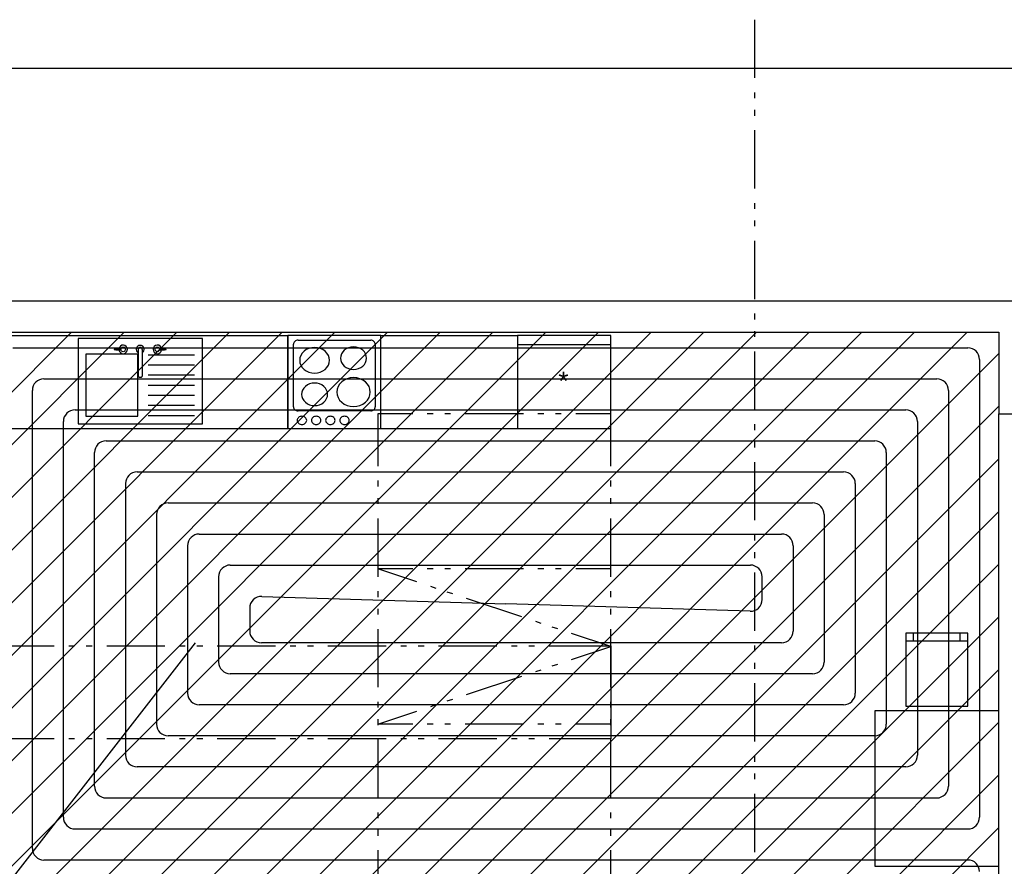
# Model space of a CAD drawing. Extents: x 997 to 109698, y 921 to 94021.
# Tile 701 of 718: x 6966 to 13308, y 71530 to 76985. Entities that reach past the tile are written whole.
import ezdxf

# ---------------------------------------------------------------- set-up
doc = ezdxf.new("R2010")
doc.units = 0
doc.header["$MEASUREMENT"] = 0
for name, color, linetype in [('12', 7, 'CONTINUOUS'), ('28', 7, 'CONTINUOUS'), ('39', 7, 'CONTINUOUS'), ('40', 7, 'CONTINUOUS'), ('42', 7, 'CONTINUOUS')]:
    doc.layers.add(name, color=color, linetype=linetype)
doc.styles.get("Standard").update_dxf_attribs({"font": 'Arial.ttf', "height": 0.2})

msp = doc.modelspace()

# ---------------------------------------------------------------- linework, layer by layer
at = {"layer": '12', "color": 6}
for p, q in [((6922.636198, 74870.953237), (13072.636205, 74870.953237)), ((13147.636205, 74795.953237), (13147.636205, 71845.953237)), ((7322.636198, 74470.953237), (12672.636205, 74470.953237)), ((7247.636205, 71845.953237), (7247.636205, 74395.953244)), ((12747.636205, 74395.953237), (12747.636205, 72245.953237)), ((7722.636198, 74070.953237), (12272.636205, 74070.953237)), ((7647.636205, 73995.953244), (7647.636205, 72245.953237)), ((12347.636205, 73995.953237), (12347.636205, 72645.953237)), ((8122.636198, 73670.953237), (11872.636205, 73670.953237)), ((8047.636205, 73595.953244), (8047.636205, 72645.953237)), ((11947.636205, 73595.953237), (11947.636205, 73045.953237)), ((8524.90789, 73268.611671), (10097.636205, 73220.953237)), ((8447.636205, 73193.646083), (8447.636205, 73045.953237)), ((11872.636205, 72970.953237), (8522.636205, 72970.953237)), ((12272.636205, 72570.953237), (8122.636205, 72570.953237)), ((12672.636205, 72170.953237), (7722.636205, 72170.953237)), ((7322.636205, 71770.953237), (13072.636205, 71770.953237))]:
    msp.add_line(p, q, dxfattribs=at)
at = {"layer": '12', "color": 5}
for p, q in [((7122.636198, 74670.953237), (12872.636205, 74670.953237)), ((7047.636205, 71645.953237), (7047.636205, 74595.953244)), ((12947.636205, 74595.953237), (12947.636205, 72045.953237)), ((7522.636198, 74270.953237), (12472.636205, 74270.953237)), ((7447.636205, 72045.953237), (7447.636205, 74195.953244)), ((12547.636205, 74195.953237), (12547.636205, 72445.953237)), ((7922.636198, 73870.953237), (12072.636205, 73870.953237)), ((7847.636205, 73795.953244), (7847.636205, 72445.953237)), ((12147.636205, 73795.953237), (12147.636205, 72845.953237)), ((8322.636198, 73470.953237), (11672.636205, 73470.953237)), ((8247.636205, 73395.953244), (8247.636205, 72845.953237)), ((11747.636205, 73248.260392), (11747.636205, 73395.953237)), ((11670.364521, 73173.294804), (10097.636205, 73220.953237)), ((12072.636205, 72770.953237), (8322.636205, 72770.953237)), ((12472.636205, 72370.953237), (7922.636205, 72370.953237)), ((7522.636205, 71970.953237), (12872.636205, 71970.953237)), ((13072.636205, 71570.953237), (7122.636205, 71570.953237))]:
    msp.add_line(p, q, dxfattribs=at)
at = {"layer": '12', "color": 6}
for centre, start, end in [((13072.636205, 74795.953237), 0, 90), ((7322.636198, 74395.953237), 90, 179.999995), ((12672.636205, 74395.953237), 0, 90), ((7722.636198, 73995.953237), 90, 179.999995), ((12272.636205, 73995.953237), 0, 90), ((8122.636198, 73595.953237), 90, 179.999995), ((11872.636205, 73595.953237), 0, 90), ((8522.636205, 73193.646083), 88.264295, 180), ((8522.636205, 73045.953237), 180, 270), ((11872.636205, 73045.953237), 270, 0), ((8122.636205, 72645.953237), 180, 270), ((12272.636205, 72645.953237), 270, 0), ((7722.636205, 72245.953237), 180, 270), ((12672.636205, 72245.953237), 270, 0), ((7322.636205, 71845.953237), 180, 270), ((13072.636205, 71845.953237), 270, 0)]:
    msp.add_arc(centre, 75, start, end, dxfattribs=at)
at = {"layer": '12', "color": 5}
for centre, start, end in [((7122.636198, 74595.953237), 90, 179.999995), ((12872.636205, 74595.953237), 0, 90), ((7522.636198, 74195.953237), 90, 179.999995), ((12472.636205, 74195.953237), 0, 90), ((7922.636198, 73795.953237), 90, 179.999995), ((12072.636205, 73795.953237), 0, 90), ((8322.636198, 73395.953237), 90, 179.999995), ((11672.636205, 73395.953237), 0, 90), ((11672.636205, 73248.260392), 268.264295, 0), ((8322.636205, 72845.953237), 180, 270), ((12072.636205, 72845.953237), 270, 0), ((7922.636205, 72445.953237), 180, 270), ((12472.636205, 72445.953237), 270, 0), ((7522.636205, 72045.953237), 180, 270), ((12872.636205, 72045.953237), 270, 0), ((7122.636205, 71645.953237), 180, 270), ((13072.636205, 71495.953237), 0, 90)]:
    msp.add_arc(centre, 75, start, end, dxfattribs=at)
at = {"layer": '28', "color": 2}
for p, q in [((7299.124809, 74970.658275), (6772.636205, 74444.169671)), ((7638.536064, 74970.658275), (6772.636205, 74104.758416)), ((7977.947318, 74970.658275), (6772.636205, 73765.347161)), ((8317.358573, 74970.658275), (6772.636205, 73425.935906)), ((8656.769828, 74970.658275), (6772.636205, 73086.524651)), ((8996.181083, 74970.658275), (6772.636205, 72747.113396)), ((9335.592338, 74970.658275), (6772.636205, 72407.702141)), ((9675.003593, 74970.658275), (6772.636205, 72068.290886)), ((10014.414848, 74970.658275), (6772.636205, 71728.879631)), ((10353.826103, 74970.658275), (6772.636205, 71389.468377)), ((10693.237358, 74970.658275), (6772.636205, 71050.057122)), ((11032.648613, 74970.658275), (6772.636205, 70710.645867)), ((11372.059868, 74970.658275), (6772.636205, 70371.234612)), ((11711.471123, 74970.658275), (6772.636205, 70031.823357)), ((12050.882378, 74970.658275), (6772.636205, 69692.412102)), ((12390.293633, 74970.658275), (6772.636205, 69353.000847)), ((12729.704888, 74970.658275), (6772.636205, 69013.589592)), ((13069.116143, 74970.658275), (6772.636205, 68674.178337)), ((13272.636205, 74834.767082), (6772.636205, 68334.767082)), ((13272.636205, 74495.355827), (6772.636205, 67995.355827)), ((13272.636205, 74155.944572), (6772.636205, 67655.944572)), ((13272.636205, 73816.533317), (6772.636205, 67316.533317)), ((13272.636205, 73477.122062), (6772.636205, 66977.122062)), ((6805.878636, 66670.953237), (13272.636205, 73137.710807)), ((7145.289891, 66670.953237), (13272.636205, 72798.299552)), ((7484.701146, 66670.953237), (13272.636205, 72458.888297)), ((7824.112401, 66670.953237), (13272.636205, 72119.477042)), ((8163.523656, 66670.953237), (13272.636205, 71780.065787))]:
    msp.add_line(p, q, dxfattribs=at)
at = {"layer": '39', "color": 141, "linetype": 'Continuous'}
for p, q in [((6792.636205, 74950.658275), (8692.636205, 74950.658275)), ((7342.636205, 74930.658275), (7342.636205, 74380.658274)), ((8142.636205, 74930.658275), (7342.636205, 74930.658275)), ((8142.636205, 74380.658274), (8142.636205, 74930.658275)), ((8692.636205, 74950.658275), (8692.636205, 74350.658274)), ((9292.636205, 74950.658275), (8692.636205, 74950.658275)), ((8692.636205, 74350.658274), (8692.636205, 74950.658275)), ((8728.636205, 74490.313448), (8728.636205, 74893.761723)), ((8758.636205, 74919.623792), (9226.636205, 74919.623792)), ((9256.636205, 74893.761723), (9256.636205, 74490.313448)), ((9292.636205, 74950.658275), (10172.636205, 74950.658275)), ((9292.636205, 74350.658274), (9292.636205, 74950.658275)), ((10172.636205, 74950.658275), (10172.636205, 74350.658274)), ((10772.636205, 74950.658275), (10172.636205, 74950.658275)), ((7392.636205, 74830.658274), (7392.636205, 74430.658275)), ((7727.636205, 74830.658274), (7392.636205, 74830.658274)), ((7727.636205, 74430.658275), (7727.636205, 74830.658274)), ((7729.833704, 74860.658274), (7729.833704, 74688.438301)), ((7755.438706, 74860.658274), (7755.438706, 74688.438301)), ((10772.636205, 74890.658274), (10172.636205, 74890.658274)), ((7792.636205, 74825.902177), (8092.636205, 74825.902177)), ((7792.636205, 74760.861526), (8092.636205, 74760.861526)), ((7792.636205, 74695.820876), (8092.636205, 74695.820876)), ((7792.636205, 74630.780227), (8092.636205, 74630.780227)), ((7792.636205, 74565.739575), (8092.636205, 74565.739575)), ((7792.636205, 74500.698925), (8092.636205, 74500.698925)), ((9226.636205, 74464.451378), (8758.636205, 74464.451378)), ((7392.636205, 74430.658275), (7727.636205, 74430.658275)), ((7792.636205, 74435.658274), (8092.636205, 74435.658274)), ((6792.636205, 74350.658274), (8692.636205, 74350.658274)), ((7342.636205, 74380.658274), (8142.636205, 74380.658274)), ((8692.636205, 74350.658274), (9292.636205, 74350.658274)), ((9292.636205, 74350.658274), (10172.636205, 74350.658274)), ((10172.636205, 74350.658274), (10772.636205, 74350.658274)), ((12672.636205, 73032.121662), (12672.636205, 72562.121662)), ((13072.636205, 73032.121662), (12672.636205, 73032.121662)), ((12722.636205, 72982.121661), (12722.636205, 73032.121662)), ((13022.636205, 72982.121661), (13022.636205, 73032.121662)), ((13072.636205, 72562.121662), (13072.636205, 73032.121662)), ((12672.636205, 72982.121661), (13072.636205, 72982.121661)), ((12672.636205, 72562.121662), (13072.636205, 72562.121662)), ((12472.636205, 72532.121662), (12472.636205, 71532.121662)), ((13272.636205, 72532.121662), (12472.636205, 72532.121662)), ((12472.636205, 71532.121662), (13272.636205, 71532.121662))]:
    msp.add_line(p, q, dxfattribs=at)
for points in [[(8758.636205, 74919.623792), (8752.783496, 74919.126859), (8747.155702, 74917.655159), (8741.969098, 74915.265247), (8737.423002, 74912.048968), (8733.692117, 74908.12992), (8730.919819, 74903.658709), (8729.212647, 74898.807162), (8728.636205, 74893.761723)], [(9256.636205, 74893.761723), (9256.059764, 74898.807162), (9254.352591, 74903.658709), (9251.580294, 74908.12992), (9247.849409, 74912.048968), (9243.303312, 74915.265247), (9238.116708, 74917.655159), (9232.488915, 74919.126859), (9226.636205, 74919.623792)], [(8865.436205, 74873.072067), (8846.707534, 74871.481884), (8828.698596, 74866.772443), (8812.101463, 74859.124725), (8797.553954, 74848.83263), (8785.615123, 74836.291674), (8776.74377, 74821.9838), (8771.280818, 74806.458853), (8769.436205, 74790.313448), (8771.280818, 74774.168041), (8776.74377, 74758.643094), (8785.615123, 74744.335222), (8797.553954, 74731.794266), (8812.101463, 74721.502169), (8828.698596, 74713.854451), (8846.707534, 74709.14501), (8865.436205, 74707.554826)], [(8865.436205, 74707.554826), (8884.164876, 74709.14501), (8902.173815, 74713.854451), (8918.770948, 74721.502169), (8933.318456, 74731.794266), (8945.257288, 74744.335222), (8954.12864, 74758.643094), (8959.591592, 74774.168041), (8961.436205, 74790.313448), (8959.591592, 74806.458853), (8954.12864, 74821.9838), (8945.257288, 74836.291674), (8933.318456, 74848.83263), (8918.770948, 74859.124725), (8902.173815, 74866.772443), (8884.164876, 74871.481884), (8865.436205, 74873.072067)], [(9116.236205, 74876.175516), (9099.848618, 74874.784105), (9084.090797, 74870.663344), (9069.568306, 74863.971591), (9056.839236, 74854.966007), (9046.392758, 74843.992671), (9038.630325, 74831.473282), (9033.850242, 74817.888953), (9032.236205, 74803.761723), (9033.850242, 74789.634492), (9038.630325, 74776.050165), (9046.392758, 74763.530775), (9056.839236, 74752.557439), (9069.568306, 74743.551854), (9084.090797, 74736.860102), (9099.848618, 74732.73934), (9116.236205, 74731.347931)], [(9116.236205, 74731.347931), (9132.623792, 74732.73934), (9148.381614, 74736.860102), (9162.904105, 74743.551854), (9175.633175, 74752.557439), (9186.079653, 74763.530775), (9193.842086, 74776.050165), (9198.622169, 74789.634492), (9200.236205, 74803.761723), (9198.622169, 74817.888953), (9193.842086, 74831.473282), (9186.079653, 74843.992671), (9175.633175, 74854.966007), (9162.904105, 74863.971591), (9148.381614, 74870.663344), (9132.623792, 74874.784105), (9116.236205, 74876.175516)], [(7729.833705, 74688.438301), (7730.079701, 74687.029957), (7730.808237, 74685.675736), (7731.991315, 74684.427679), (7733.58347, 74683.333748), (7735.523517, 74682.43598), (7737.7369, 74681.768879), (7740.138561, 74681.358081), (7742.636205, 74681.219371), (7745.133849, 74681.358081), (7747.53551, 74681.768879), (7749.748894, 74682.43598), (7751.688941, 74683.333748), (7753.281096, 74684.427679), (7754.464174, 74685.675736), (7755.19271, 74687.029957), (7755.438706, 74688.438301)], [(8865.436205, 74643.416895), (8849.048618, 74642.025484), (8833.290797, 74637.904723), (8818.768306, 74631.21297), (8806.039236, 74622.207386), (8795.592758, 74611.23405), (8787.830325, 74598.714662), (8783.050242, 74585.130332), (8781.436205, 74571.003102), (8783.050242, 74556.875872), (8787.830325, 74543.291544), (8795.592758, 74530.772154), (8806.039236, 74519.798818), (8818.768306, 74510.793233), (8833.290797, 74504.101481), (8849.048618, 74499.980719), (8865.436205, 74498.589309)], [(8865.436205, 74498.589309), (8881.823792, 74499.980719), (8897.581614, 74504.101481), (8912.104105, 74510.793233), (8924.833175, 74519.798818), (8935.279653, 74530.772154), (8943.042086, 74543.291544), (8947.822169, 74556.875872), (8949.436205, 74571.003102), (8947.822169, 74585.130332), (8943.042086, 74598.714662), (8935.279653, 74611.23405), (8924.833175, 74622.207386), (8912.104105, 74631.21297), (8897.581614, 74637.904723), (8881.823792, 74642.025484), (8865.436205, 74643.416895)], [(9116.236205, 74678.58931), (9095.166451, 74676.800352), (9074.906395, 74671.502232), (9056.23462, 74662.89855), (9039.868673, 74651.319941), (9026.437487, 74637.211365), (9016.457216, 74621.115009), (9010.311395, 74603.649443), (9008.236205, 74585.485861), (9010.311395, 74567.32228), (9016.457216, 74549.856713), (9026.437487, 74533.760356), (9039.868673, 74519.651781), (9056.23462, 74508.073173), (9074.906395, 74499.46949), (9095.166451, 74494.17137), (9116.236205, 74492.382413)], [(9116.236205, 74492.382413), (9137.30596, 74494.17137), (9157.566016, 74499.46949), (9176.237791, 74508.073173), (9192.603738, 74519.651781), (9206.034923, 74533.760356), (9216.015195, 74549.856713), (9222.161016, 74567.32228), (9224.236205, 74585.485861), (9222.161016, 74603.649443), (9216.015195, 74621.115009), (9206.034923, 74637.211365), (9192.603738, 74651.319941), (9176.237791, 74662.89855), (9157.566016, 74671.502232), (9137.30596, 74676.800352), (9116.236205, 74678.58931)], [(8728.636205, 74490.313448), (8729.212647, 74485.268007), (8730.919819, 74480.416462), (8733.692117, 74475.945251), (8737.423002, 74472.026203), (8741.969098, 74468.809922), (8747.155702, 74466.420012), (8752.783496, 74464.94831), (8758.636205, 74464.451378)], [(9226.636205, 74464.451378), (9232.488915, 74464.94831), (9238.116708, 74466.420012), (9243.303312, 74468.809922), (9247.849409, 74472.026203), (9251.580294, 74475.945251), (9254.352591, 74480.416462), (9256.059764, 74485.268007), (9256.636205, 74490.313448)]]:
    msp.add_lwpolyline(points, dxfattribs=at)
for points in [[(8814.556205, 74403.209998), (8813.970541, 74408.336166), (8812.236054, 74413.265336), (8809.419399, 74417.808085), (8805.62882, 74421.789839), (8801.009986, 74425.057579), (8795.740396, 74427.48573), (8790.022558, 74428.980977), (8784.076205, 74429.48586), (8778.129852, 74428.980977), (8772.412014, 74427.48573), (8767.142425, 74425.057579), (8762.523591, 74421.789839), (8758.733012, 74417.808085), (8755.916357, 74413.265336), (8754.18187, 74408.336166), (8753.596205, 74403.209998), (8754.18187, 74398.083833), (8755.916357, 74393.154661), (8758.733012, 74388.611912), (8762.523591, 74384.630159), (8767.142425, 74381.362418), (8772.412014, 74378.934267), (8778.129852, 74377.43902), (8784.076205, 74376.934136), (8790.022558, 74377.43902), (8795.740396, 74378.934267), (8801.009986, 74381.362418), (8805.62882, 74384.630159), (8809.419399, 74388.611912), (8812.236054, 74393.154661), (8813.970541, 74398.083833), (8814.556205, 74403.209998)], [(8905.996205, 74403.209998), (8905.410541, 74408.336166), (8903.676054, 74413.265336), (8900.859399, 74417.808085), (8897.06882, 74421.789839), (8892.449986, 74425.057579), (8887.180396, 74427.48573), (8881.462558, 74428.980977), (8875.516205, 74429.48586), (8869.569852, 74428.980977), (8863.852014, 74427.48573), (8858.582425, 74425.057579), (8853.963591, 74421.789839), (8850.173012, 74417.808085), (8847.356357, 74413.265336), (8845.62187, 74408.336166), (8845.036205, 74403.209998), (8845.62187, 74398.083833), (8847.356357, 74393.154661), (8850.173012, 74388.611912), (8853.963591, 74384.630159), (8858.582425, 74381.362418), (8863.852014, 74378.934267), (8869.569852, 74377.43902), (8875.516205, 74376.934136), (8881.462558, 74377.43902), (8887.180396, 74378.934267), (8892.449986, 74381.362418), (8897.06882, 74384.630159), (8900.859399, 74388.611912), (8903.676054, 74393.154661), (8905.410541, 74398.083833), (8905.996205, 74403.209998)], [(8997.436205, 74403.209998), (8996.850541, 74408.336166), (8995.116054, 74413.265336), (8992.299399, 74417.808085), (8988.50882, 74421.789839), (8983.889986, 74425.057579), (8978.620396, 74427.48573), (8972.902558, 74428.980977), (8966.956205, 74429.48586), (8961.009852, 74428.980977), (8955.292014, 74427.48573), (8950.022425, 74425.057579), (8945.403591, 74421.789839), (8941.613012, 74417.808085), (8938.796357, 74413.265336), (8937.06187, 74408.336166), (8936.476205, 74403.209998), (8937.06187, 74398.083833), (8938.796357, 74393.154661), (8941.613012, 74388.611912), (8945.403591, 74384.630159), (8950.022425, 74381.362418), (8955.292014, 74378.934267), (8961.009852, 74377.43902), (8966.956205, 74376.934136), (8972.902558, 74377.43902), (8978.620396, 74378.934267), (8983.889986, 74381.362418), (8988.50882, 74384.630159), (8992.299399, 74388.611912), (8995.116054, 74393.154661), (8996.850541, 74398.083833), (8997.436205, 74403.209998)], [(9088.876205, 74403.209998), (9088.290541, 74408.336166), (9086.556054, 74413.265336), (9083.739399, 74417.808085), (9079.94882, 74421.789839), (9075.329986, 74425.057579), (9070.060396, 74427.48573), (9064.342558, 74428.980977), (9058.396205, 74429.48586), (9052.449852, 74428.980977), (9046.732014, 74427.48573), (9041.462425, 74425.057579), (9036.843591, 74421.789839), (9033.053012, 74417.808085), (9030.236357, 74413.265336), (9028.50187, 74408.336166), (9027.916205, 74403.209998), (9028.50187, 74398.083833), (9030.236357, 74393.154661), (9033.053012, 74388.611912), (9036.843591, 74384.630159), (9041.462425, 74381.362418), (9046.732014, 74378.934267), (9052.449852, 74377.43902), (9058.396205, 74376.934136), (9064.342558, 74377.43902), (9070.060396, 74378.934267), (9075.329986, 74381.362418), (9079.94882, 74384.630159), (9083.739399, 74388.611912), (9086.556054, 74393.154661), (9088.290541, 74398.083833), (9088.876205, 74403.209998)]]:
    msp.add_lwpolyline(points, close=True, dxfattribs=at)
for centre in [(7632.636205, 74860.658274), (7852.636205, 74860.658274)]:
    msp.add_circle(centre, 14.772116, dxfattribs=at)
for centre, radius, start, end in [((7577.033122, 74860.658274), 1.884916, 121.217015, 238.782985), ((7599.115872, 74689.381794), 174.419538, 83.90469, 97.597206), ((7599.115872, 75031.934757), 174.419538, 262.402794, 276.09531), ((7632.636205, 74860.658274), 27.731854, 186.303181, 173.895768), ((7742.636205, 74860.658274), 25.605002, 300, 240), ((7742.636205, 74860.658274), 12.802501, 0, 180), ((7852.636205, 74860.658274), 27.731854, 6.104232, 353.696819), ((7886.156539, 74689.381794), 174.419538, 82.402794, 96.09531), ((7886.156539, 75031.934757), 174.419538, 263.90469, 277.597206), ((7908.239289, 74860.658274), 1.884916, 301.217015, 58.782985)]:
    msp.add_arc(centre, radius, start, end, dxfattribs=at)
at = {"layer": '40', "color": 8, "linetype": 'Continuous'}
for p, q in [((11697.636205, 76984.704238), (11697.636205, 76609.704238)), ((13472.636205, 76670.658275), (6572.636205, 76670.658275)), ((11697.636205, 76515.954238), (11697.636205, 76478.454238)), ((11697.636205, 76403.454238), (11697.636205, 76365.954238)), ((11697.636205, 76272.204238), (11697.636205, 75897.204238)), ((11697.636205, 75803.454238), (11697.636205, 75765.954238)), ((11697.636205, 75690.954238), (11697.636205, 75653.454238)), ((11697.636205, 75559.704238), (11697.636205, 75184.704238)), ((13472.636205, 75170.658275), (6572.636205, 75170.658275)), ((11697.636205, 75090.954238), (11697.636205, 75053.454238)), ((6772.636205, 74970.658275), (13272.636205, 74970.658275)), ((11697.636205, 74978.454238), (11697.636205, 74940.954238)), ((13272.636205, 74970.658275), (13272.636205, 74446.340356)), ((10772.636205, 74350.658274), (10772.636205, 74950.658275)), ((11697.636205, 74847.204238), (11697.636205, 74472.204238)), ((9272.636205, 74446.340356), (9272.636205, 74108.840356)), ((9497.636205, 74446.340356), (9272.636205, 74446.340356)), ((9628.886205, 74446.340356), (9591.386205, 74446.340356)), ((9741.386205, 74446.340356), (9703.886205, 74446.340356)), ((10210.136205, 74446.340356), (9835.136205, 74446.340356)), ((10341.386205, 74446.340356), (10303.886205, 74446.340356)), ((10453.886205, 74446.340356), (10416.386205, 74446.340356)), ((10772.636205, 74446.340356), (10547.636205, 74446.340356)), ((10772.636205, 74108.840356), (10772.636205, 74446.340356)), ((13272.636205, 74446.340356), (13472.636205, 74446.340356)), ((13272.636205, 71446.340356), (13272.636205, 74446.340356)), ((11697.636205, 74378.454238), (11697.636205, 74340.954238)), ((11697.636205, 74265.954238), (11697.636205, 74228.454238)), ((11697.636205, 74134.704238), (11697.636205, 73759.704238)), ((9272.636205, 74015.090356), (9272.636205, 73977.590356)), ((10772.636205, 73977.590356), (10772.636205, 74015.090356)), ((9272.636205, 73902.590356), (9272.636205, 73865.090356)), ((10772.636205, 73865.090356), (10772.636205, 73902.590356)), ((9272.636205, 73771.340356), (9272.636205, 73396.340356)), ((10772.636205, 73396.340356), (10772.636205, 73771.340356)), ((11697.636205, 73665.954238), (11697.636205, 73628.454238)), ((11697.636205, 73553.454238), (11697.636205, 73515.954238)), ((9524.577474, 73362.359934), (9272.636205, 73446.340356)), ((9497.636205, 73446.340356), (9272.636205, 73446.340356)), ((9628.886205, 73446.340356), (9591.386205, 73446.340356)), ((9741.386205, 73446.340356), (9703.886205, 73446.340356)), ((10210.136205, 73446.340356), (9835.136205, 73446.340356)), ((10341.386205, 73446.340356), (10303.886205, 73446.340356)), ((10453.886205, 73446.340356), (10416.386205, 73446.340356)), ((10772.636205, 73446.340356), (10547.636205, 73446.340356)), ((11697.636205, 73422.204238), (11697.636205, 73047.204238)), ((9649.092157, 73320.855039), (9613.516533, 73332.713581)), ((9272.636205, 73302.590356), (9272.636205, 73265.090356)), ((9755.819028, 73285.279416), (9720.243404, 73297.137957)), ((10200.514324, 73137.04765), (9844.758087, 73255.633063)), ((10772.636205, 73265.090356), (10772.636205, 73302.590356)), ((9272.636205, 73190.090356), (9272.636205, 73152.590356)), ((10772.636205, 73152.590356), (10772.636205, 73190.090356)), ((9272.636205, 73058.840356), (9272.636205, 72683.840356)), ((10325.029006, 73095.542756), (10289.453383, 73107.401297)), ((10431.755878, 73059.967132), (10396.180254, 73071.825674)), ((10772.636205, 72683.840356), (10772.636205, 73058.840356)), ((10772.636205, 72946.340356), (10520.694937, 73030.320779)), ((6792.636205, 72950.658275), (7188.886205, 72950.658275)), ((7282.636205, 72950.658275), (7320.136205, 72950.658275)), ((7395.136205, 72950.658275), (7432.636205, 72950.658275)), ((7526.386205, 72950.658275), (7901.386205, 72950.658275)), ((7995.136205, 72950.658275), (8032.636205, 72950.658275)), ((8107.636205, 72950.658275), (8145.136205, 72950.658275)), ((8238.886205, 72950.658275), (8613.886205, 72950.658275)), ((8707.636205, 72950.658275), (8745.136205, 72950.658275)), ((8820.136205, 72950.658275), (8857.636205, 72950.658275)), ((8951.386205, 72950.658275), (9326.386205, 72950.658275)), ((9420.136205, 72950.658275), (9457.636205, 72950.658275)), ((9532.636205, 72950.658275), (9570.136205, 72950.658275)), ((9663.886205, 72950.658275), (10038.886205, 72950.658275)), ((10132.636205, 72950.658275), (10170.136205, 72950.658275)), ((10245.136205, 72950.658275), (10282.636205, 72950.658275)), ((10376.386205, 72950.658275), (10772.636205, 72950.658275)), ((10520.694937, 72862.359934), (10772.636205, 72946.340356)), ((10772.636205, 72950.658275), (10772.636205, 72350.658274)), ((11697.636205, 72953.454238), (11697.636205, 72915.954238)), ((10396.180254, 72820.855039), (10431.755878, 72832.713581)), ((11697.636205, 72840.954238), (11697.636205, 72803.454238)), ((9844.758087, 72637.04765), (10200.514324, 72755.633063)), ((10289.453383, 72785.279416), (10325.029006, 72797.137957)), ((11697.636205, 72709.704238), (11697.636205, 72334.704238)), ((9272.636205, 72590.090356), (9272.636205, 72552.590356)), ((9613.516533, 72559.967132), (9649.092157, 72571.825674)), ((9720.243404, 72595.542756), (9755.819028, 72607.401297)), ((10772.636205, 72552.590356), (10772.636205, 72590.090356)), ((9272.636205, 72446.340356), (9524.577474, 72530.320779)), ((13272.636205, 71532.121662), (13272.636205, 72532.121662)), ((9272.636205, 72477.590356), (9272.636205, 72440.090356)), ((9497.636205, 72446.340356), (9272.636205, 72446.340356)), ((9628.886205, 72446.340356), (9591.386205, 72446.340356)), ((9741.386205, 72446.340356), (9703.886205, 72446.340356)), ((10210.136205, 72446.340356), (9835.136205, 72446.340356)), ((10341.386205, 72446.340356), (10303.886205, 72446.340356)), ((10453.886205, 72446.340356), (10416.386205, 72446.340356)), ((10772.636205, 72446.340356), (10547.636205, 72446.340356)), ((10772.636205, 72440.090356), (10772.636205, 72477.590356)), ((7188.886205, 72350.658274), (6792.636205, 72350.658274)), ((7320.136205, 72350.658274), (7282.636205, 72350.658274)), ((7432.636205, 72350.658274), (7395.136205, 72350.658274)), ((7901.386205, 72350.658274), (7526.386205, 72350.658274)), ((8032.636205, 72350.658274), (7995.136205, 72350.658274)), ((8145.136205, 72350.658274), (8107.636205, 72350.658274)), ((8613.886205, 72350.658274), (8238.886205, 72350.658274)), ((8745.136205, 72350.658274), (8707.636205, 72350.658274)), ((8857.636205, 72350.658274), (8820.136205, 72350.658274)), ((9326.386205, 72350.658274), (8951.386205, 72350.658274)), ((9272.636205, 72346.340356), (9272.636205, 71971.340356)), ((9457.636205, 72350.658274), (9420.136205, 72350.658274)), ((9570.136205, 72350.658274), (9532.636205, 72350.658274)), ((10038.886205, 72350.658274), (9663.886205, 72350.658274)), ((10170.136205, 72350.658274), (10132.636205, 72350.658274)), ((10282.636205, 72350.658274), (10245.136205, 72350.658274)), ((10772.636205, 72350.658274), (10376.386205, 72350.658274)), ((10772.636205, 71971.340356), (10772.636205, 72346.340356)), ((11697.636205, 72240.954238), (11697.636205, 72203.454238)), ((11697.636205, 72128.454238), (11697.636205, 72090.954238)), ((11697.636205, 71997.204238), (11697.636205, 71622.204238)), ((9272.636205, 71877.590356), (9272.636205, 71840.090356)), ((10772.636205, 71840.090356), (10772.636205, 71877.590356)), ((9272.636205, 71765.090356), (9272.636205, 71727.590356)), ((10772.636205, 71727.590356), (10772.636205, 71765.090356)), ((9272.636205, 71633.840356), (9272.636205, 71258.840356)), ((10772.636205, 71258.840356), (10772.636205, 71633.840356))]:
    msp.add_line(p, q, dxfattribs=at)
at = {"layer": '42', "color": 117}
msp.add_line((5997.636205, 70270.953237), (8097.636205, 72970.953237), dxfattribs=at)

# ---------------------------------------------------------------- texts
at = {"layer": '39', "color": 141}
msp.add_text('*', height=120, dxfattribs=at).set_placement((10435.658955, 74597.516254))

doc.saveas('drawing.dxf')
